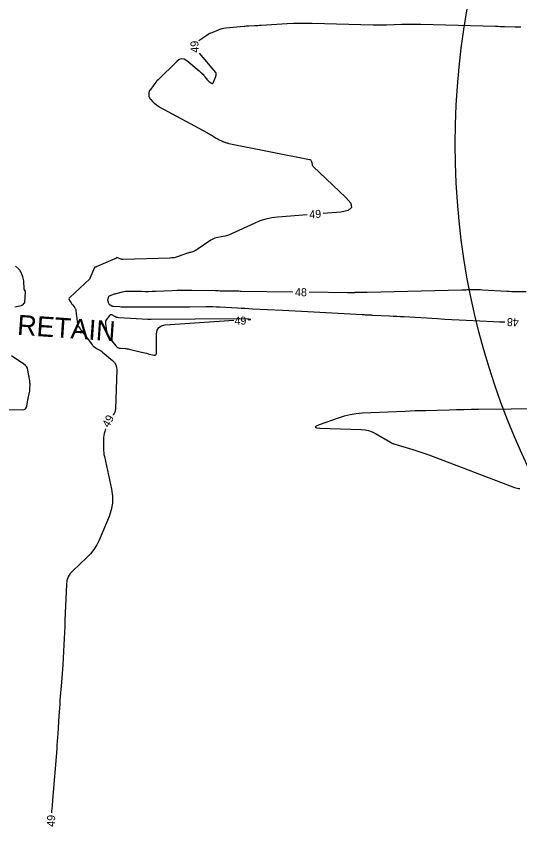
# Model space of a CAD drawing. Extents: x 2384780 to 2405861, y 547869 to 573706.
# Drawn here: x 2393195.4 to 2393321.1, y 552409.8 to 552612.6 of the extents above; entities that cross this region are included whole.
import ezdxf

# ---------------------------------------------------------------- set-up
doc = ezdxf.new("R2010")
doc.units = 0
for name, color, linetype in [('Breaklines', 7, 'Continuous'), ('Old_Level_60', 7, 'Continuous'), ('Old_Level_63', 7, 'Continuous')]:
    doc.layers.add(name, color=color, linetype=linetype)

msp = doc.modelspace()

# ---------------------------------------------------------------- linework, layer by layer
at = {"layer": 'Old_Level_60'}
for points in [[(2393321.38025, 552609.86375), (2393320.64875, 552609.865), (2393319.91725, 552609.879), (2393317.2995, 552609.95075), (2393316.7385, 552609.966), (2393316.1775, 552609.9815), (2393315.61675, 552609.997), (2393315.05575, 552610.01225), (2393296.398, 552610.52425), (2393295.218, 552610.547), (2393294.038, 552610.551), (2393292.85825, 552610.536), (2393291.6785, 552610.502), (2393287.825, 552610.36), (2393286.99925, 552610.33625), (2393286.17325, 552610.32575), (2393285.3475, 552610.3285), (2393284.5215, 552610.3445), (2393269.26275, 552610.76325), (2393267.69275, 552610.78925), (2393266.12325, 552610.78075), (2393264.5545, 552610.738), (2393262.986, 552610.661), (2393256.516, 552610.27225), (2393256.09225, 552610.2475), (2393255.66825, 552610.22375), (2393255.2445, 552610.20125), (2393254.8205, 552610.18), (2393253.43525, 552610.1125), (2393253.1385, 552610.09625), (2393252.842, 552610.077), (2393252.54575, 552610.0545), (2393252.24975, 552610.029), (2393247.69475, 552609.60975), (2393247.19275, 552609.54425), (2393246.7, 552609.44125), (2393246.21675, 552609.3005), (2393245.743, 552609.122), (2393244.2105, 552608.47775), (2393243.88625, 552608.332), (2393243.57025, 552608.171), (2393243.2625, 552607.99475), (2393242.963, 552607.80325), (2393240.95475, 552606.44925)], [(2393241.049, 552603.351), (2393245.09825, 552598.5335), (2393245.1605, 552598.44325), (2393245.201, 552598.34625), (2393245.21975, 552598.243), (2393245.217, 552598.13325), (2393245.1715, 552597.76425), (2393245.1595, 552597.68575), (2393245.14225, 552597.6085), (2393245.12025, 552597.53275), (2393245.093, 552597.458), (2393244.44075, 552595.82475), (2393244.392, 552595.74), (2393244.33, 552595.6975), (2393244.255, 552595.69725), (2393244.16675, 552595.73875), (2393243.85675, 552595.9435), (2393243.7915, 552595.989), (2393243.729, 552596.0375), (2393243.66875, 552596.089), (2393243.611, 552596.14375), (2393243.3, 552596.454), (2393243.243, 552596.51325), (2393243.189, 552596.57475), (2393243.1375, 552596.6385), (2393243.08875, 552596.70475), (2393242.93425, 552596.92425), (2393242.901, 552596.97125), (2393242.867, 552597.01775), (2393242.83275, 552597.06375), (2393242.79775, 552597.1095), (2393242.515, 552597.47725), (2393242.45325, 552597.55475), (2393242.3885, 552597.63), (2393242.32125, 552597.70275), (2393242.251, 552597.773), (2393241.62425, 552598.38), (2393241.48875, 552598.5085), (2393241.35075, 552598.63425), (2393241.21, 552598.75725), (2393241.067, 552598.8775), (2393237.96925, 552601.428), (2393237.312, 552601.8305), (2393236.668, 552601.945), (2393236.0375, 552601.7715), (2393235.42025, 552601.31025), (2393230.776, 552596.7065), (2393230.48475, 552596.40575), (2393230.20675, 552596.0935), (2393229.942, 552595.77), (2393229.69075, 552595.43525), (2393228.761, 552594.1425), (2393228.66525, 552593.99025), (2393228.59075, 552593.82975), (2393228.53775, 552593.66075), (2393228.506, 552593.48375), (2393228.43725, 552592.888), (2393228.4325, 552592.765), (2393228.447, 552592.646), (2393228.4805, 552592.53075), (2393228.5335, 552592.41975), (2393228.73775, 552592.063), (2393228.7835, 552591.988), (2393228.833, 552591.91575), (2393228.8865, 552591.8465), (2393228.944, 552591.78), (2393229.4145, 552591.26425), (2393229.5175, 552591.156), (2393229.62475, 552591.05225), (2393229.736, 552590.953), (2393229.8515, 552590.85825), (2393230.37425, 552590.4475), (2393230.43975, 552590.39675), (2393230.50575, 552590.34675), (2393230.57225, 552590.2975), (2393230.6395, 552590.24925), (2393230.86, 552590.0925), (2393230.90775, 552590.05975), (2393230.9565, 552590.0285), (2393231.006, 552589.99875), (2393231.0565, 552589.97025), (2393243.0935, 552583.46025), (2393243.3925, 552583.29525), (2393243.68875, 552583.1255), (2393243.982, 552582.951), (2393244.27225, 552582.7715), (2393245.26525, 552582.14625), (2393245.4445, 552582.03675), (2393245.62625, 552581.932), (2393245.81075, 552581.832), (2393245.998, 552581.737), (2393246.61375, 552581.43425), (2393246.74675, 552581.37175), (2393246.8815, 552581.3135), (2393247.01825, 552581.26), (2393247.15675, 552581.21125), (2393247.856, 552580.97725), (2393248.0065, 552580.9295), (2393248.15825, 552580.8865), (2393248.3115, 552580.8485), (2393248.46575, 552580.81525)], [(2393248.46575, 552580.81525), (2393268.56875, 552576.81575), (2393268.768, 552576.7495), (2393268.92275, 552576.639), (2393269.03325, 552576.48425), (2393269.0995, 552576.28525), (2393269.2435, 552575.5625), (2393269.28475, 552575.4135), (2393269.347, 552575.276), (2393269.43025, 552575.15), (2393269.5345, 552575.0355), (2393277.67475, 552567.32475), (2393278.9015, 552565.8555), (2393279.0935, 552564.752), (2393278.2505, 552564.0145), (2393276.37275, 552563.643), (2393271.99075, 552563.298)], [(2393268.003, 552562.984), (2393260.713, 552562.41025), (2393259.165, 552562.219), (2393257.653, 552561.892), (2393256.177, 552561.429), (2393254.73675, 552560.83025), (2393249.07825, 552558.17775), (2393248.58375, 552557.96425), (2393248.079, 552557.783), (2393247.56375, 552557.63375), (2393247.038, 552557.5165), (2393245.304, 552557.18625), (2393244.94, 552557.09725), (2393244.591, 552556.9725), (2393244.25725, 552556.8115), (2393243.93825, 552556.61475), (2393240.54225, 552554.26975), (2393240.327, 552554.1325), (2393240.10375, 552554.01225), (2393239.872, 552553.909), (2393239.63175, 552553.8225), (2393238.834, 552553.56775), (2393238.66325, 552553.51275), (2393238.49275, 552553.4565), (2393238.32275, 552553.3995), (2393238.153, 552553.3415), (2393235.7905, 552552.525), (2393235.28075, 552552.37), (2393234.7635, 552552.255), (2393234.239, 552552.18), (2393233.70725, 552552.145), (2393222.003, 552551.81725), (2393221.81775, 552551.82175), (2393221.636, 552551.846), (2393221.45825, 552551.88975), (2393221.284, 552551.95325), (2393220.50425, 552552.28475), (2393220.49375, 552552.28775), (2393220.48675, 552552.286), (2393220.48325, 552552.27975), (2393220.483, 552552.26875), (2393220.48825, 552552.2255), (2393220.48825, 552552.217), (2393220.48575, 552552.20975), (2393220.481, 552552.2035), (2393220.47375, 552552.19875), (2393220.1905, 552552.059), (2393220.1295, 552552.0295), (2393220.06825, 552552.00075), (2393220.00675, 552551.9725), (2393219.94475, 552551.94525), (2393215.31575, 552549.93425), (2393215.2755, 552549.918), (2393215.23475, 552549.90375), (2393215.19325, 552549.8915), (2393215.151, 552549.88125), (2393215.01225, 552549.8515), (2393214.98475, 552549.8425), (2393214.9615, 552549.828), (2393214.94275, 552549.80825), (2393214.92825, 552549.783), (2393213.719, 552547.043), (2393213.719, 552547.04275), (2393213.71875, 552547.0425), (2393213.71875, 552547.04225), (2393213.7185, 552547.042), (2393213.71825, 552547.041), (2393213.71825, 552547.041), (2393213.71825, 552547.04075), (2393213.71825, 552547.0405), (2393213.718, 552547.04025), (2393213.71525, 552547.01325), (2393213.71425, 552547.0075), (2393213.71225, 552547.0025), (2393213.70925, 552546.99775), (2393213.7055, 552546.9935), (2393208.70075, 552542.2645), (2393208.5685, 552542.0995), (2393208.513, 552541.927), (2393208.534, 552541.747), (2393208.632, 552541.5595), (2393209.07675, 552540.93475), (2393209.173, 552540.8015), (2393209.2705, 552540.66925), (2393209.36975, 552540.53825), (2393209.47025, 552540.40825), (2393209.99425, 552539.7395), (2393210.09525, 552539.59175), (2393210.17325, 552539.43425), (2393210.22875, 552539.2675), (2393210.2615, 552539.0915), (2393210.6715, 552535.6045), (2393210.7055, 552535.42175), (2393210.763, 552535.2485), (2393210.844, 552535.08525), (2393210.9485, 552534.9315), (2393211.329, 552534.4455), (2393211.41025, 552534.341), (2393211.4905, 552534.236), (2393211.5705, 552534.1305), (2393211.6495, 552534.0245)], [(2393194.9885, 552539.97625), (2393196.63025, 552540.31925), (2393196.75375, 552540.35425), (2393196.86825, 552540.40575), (2393196.974, 552540.47375), (2393197.0705, 552540.55825), (2393197.37175, 552540.8615), (2393197.429, 552540.92975), (2393197.4715, 552541.0045), (2393197.4995, 552541.086), (2393197.51275, 552541.174), (2393197.6745, 552543.688), (2393197.67325, 552543.765), (2393197.659, 552543.838), (2393197.632, 552543.9075), (2393197.592, 552543.97325), (2393197.441, 552544.182), (2393197.412, 552544.228), (2393197.39025, 552544.2765), (2393197.37575, 552544.32775), (2393197.368, 552544.3815), (2393197.216, 552546.468), (2393197.178, 552546.79475), (2393197.11275, 552547.115), (2393197.02, 552547.428), (2393196.8995, 552547.73425), (2393196.4615, 552548.72375), (2393196.358, 552548.929), (2393196.23575, 552549.12075), (2393196.09475, 552549.29925), (2393195.93475, 552549.46425), (2393195.21125, 552550.14075)], [(2393264.4655, 552543.65775), (2393251.55525, 552543.83425), (2393251.2625, 552543.83825), (2393250.9695, 552543.84225), (2393250.67675, 552543.84625), (2393250.384, 552543.85025), (2393249.42725, 552543.8635), (2393249.2225, 552543.86625), (2393249.0175, 552543.8695), (2393248.8125, 552543.873), (2393248.6075, 552543.87675), (2393246.6775, 552543.9135), (2393246.26375, 552543.92125), (2393245.85025, 552543.92875), (2393245.4365, 552543.93625), (2393245.023, 552543.9435), (2393239.246, 552544.0445), (2393238.00825, 552544.05675), (2393236.77075, 552544.05025), (2393235.5335, 552544.025), (2393234.29625, 552543.98125), (2393230.12325, 552543.802), (2393229.259, 552543.77175), (2393228.39475, 552543.755), (2393227.53025, 552543.75225), (2393226.66575, 552543.76275), (2393223.50975, 552543.82675), (2393223.072, 552543.821), (2393222.63775, 552543.78525), (2393222.20675, 552543.7195), (2393221.7795, 552543.62425), (2393220.2095, 552543.21775), (2393220.00225, 552543.16125), (2393219.7965, 552543.09975), (2393219.5925, 552543.03325), (2393219.39, 552542.962), (2393218.723, 552542.71725), (2393218.59675, 552542.656), (2393218.493, 552542.57275), (2393218.41125, 552542.4675), (2393218.35175, 552542.34025), (2393218.194, 552541.889), (2393218.16875, 552541.7925), (2393218.16075, 552541.696), (2393218.16975, 552541.5995), (2393218.19625, 552541.50325)], [(2393322.712, 552543.7), (2393320.1195, 552543.7275), (2393319.564, 552543.7365), (2393319.009, 552543.7525), (2393318.454, 552543.775), (2393317.89925, 552543.8045), (2393311.816, 552544.163), (2393311.303, 552544.18825), (2393310.79, 552544.20375), (2393310.27675, 552544.2095), (2393309.7635, 552544.2055), (2393308.086, 552544.176), (2393307.7265, 552544.1695), (2393307.367, 552544.16225), (2393307.0075, 552544.1545), (2393306.64825, 552544.146), (2393282.9845, 552543.57175), (2393282.873, 552543.56925), (2393282.7615, 552543.56775), (2393282.65, 552543.56675), (2393282.5385, 552543.5665), (2393282.174, 552543.56725), (2393282.096, 552543.567), (2393282.01775, 552543.56625), (2393281.93975, 552543.565), (2393281.86175, 552543.563), (2393280.40025, 552543.522), (2393280.3335, 552543.52025), (2393280.267, 552543.51825), (2393280.2005, 552543.5165), (2393280.134, 552543.515), (2393279.9165, 552543.5095), (2393279.87, 552543.50825), (2393279.8235, 552543.507), (2393279.777, 552543.50575), (2393279.73025, 552543.5045), (2393278.83925, 552543.478), (2393278.64825, 552543.47325), (2393278.45725, 552543.47075), (2393278.26625, 552543.47025), (2393278.07525, 552543.47175), (2393268.465, 552543.60325)], [(2393218.19625, 552541.50325), (2393218.424, 552540.875), (2393218.4835, 552540.74575), (2393218.5625, 552540.633), (2393218.66125, 552540.537), (2393218.77925, 552540.4575), (2393219.19675, 552540.225), (2393219.28775, 552540.18075), (2393219.382, 552540.14725), (2393219.47925, 552540.12475), (2393219.58, 552540.11325), (2393221.213, 552540.01525), (2393221.563, 552539.997), (2393221.913, 552539.984), (2393222.2635, 552539.976), (2393222.61375, 552539.9735), (2393233.60575, 552539.97725), (2393234.85725, 552539.979), (2393236.109, 552539.98325), (2393237.3605, 552539.99025), (2393238.61225, 552540), (2393242.70075, 552540.036), (2393243.5765, 552540.0365), (2393244.45225, 552540.02275), (2393245.3275, 552539.99475), (2393246.20225, 552539.95225), (2393250.58275, 552539.70375), (2393251.5215, 552539.6515), (2393252.46025, 552539.601), (2393253.39925, 552539.55225), (2393254.33825, 552539.505), (2393261.81075, 552539.13775), (2393263.41175, 552539.05775), (2393265.01275, 552538.975), (2393266.61375, 552538.8895), (2393268.2145, 552538.8015), (2393281.75775, 552538.044), (2393282.01075, 552538.03), (2393282.26375, 552538.0165), (2393282.5165, 552538.0035), (2393282.7695, 552537.99075), (2393283.596, 552537.9505), (2393283.773, 552537.94175), (2393283.95025, 552537.9335), (2393284.12725, 552537.925), (2393284.30425, 552537.91675), (2393288.55475, 552537.72), (2393289.46525, 552537.67625), (2393290.376, 552537.6295), (2393291.28625, 552537.57975), (2393292.1965, 552537.527), (2393300.55925, 552537.028), (2393302.35125, 552536.92375), (2393304.14375, 552536.8255), (2393305.9365, 552536.733), (2393307.72975, 552536.64625), (2393314.5415, 552536.32725), (2393316.00125, 552536.26), (2393317.36625, 552536.19925)], [(2393253.2655, 552536.75), (2393253.53175, 552536.767), (2393253.8565, 552536.7935), (2393253.9645, 552536.81875), (2393253.85625, 552536.84225), (2393253.531, 552536.86425), (2393251.122, 552536.98275), (2393251.1135, 552536.98325), (2393251.10525, 552536.9835), (2393251.097, 552536.984), (2393251.0885, 552536.9845), (2393251.06125, 552536.986), (2393251.0555, 552536.98625), (2393251.0495, 552536.9865), (2393251.04375, 552536.9865), (2393251.03775, 552536.9865), (2393229.08225, 552536.7935), (2393228.99525, 552536.79275), (2393228.9085, 552536.79225), (2393228.82175, 552536.792), (2393228.735, 552536.79175), (2393228.45125, 552536.79175), (2393228.3905, 552536.79225), (2393228.32975, 552536.7935), (2393228.26925, 552536.79575), (2393228.2085, 552536.799), (2393220.9755, 552537.23275), (2393220.71325, 552537.26275), (2393220.45925, 552537.3215), (2393220.2135, 552537.40875), (2393219.97625, 552537.52425), (2393219.2145, 552537.9485), (2393219.0575, 552538.0095), (2393218.9135, 552538.01025), (2393218.78225, 552537.95075), (2393218.664, 552537.83125), (2393217.8905, 552536.7985), (2393217.7505, 552536.5705), (2393217.662, 552536.32975), (2393217.625, 552536.07575), (2393217.6395, 552535.80875)], [(2393217.6395, 552535.80875), (2393217.92575, 552533.8635), (2393218.03775, 552533.34425), (2393218.21625, 552532.85475), (2393218.4615, 552532.395), (2393218.77325, 552531.965), (2393220.233, 552530.2085), (2393220.47625, 552529.9665), (2393220.7515, 552529.7875), (2393221.0585, 552529.67175), (2393221.3975, 552529.61875), (2393222.55725, 552529.54925), (2393222.805, 552529.529), (2393223.051, 552529.498), (2393223.2955, 552529.456), (2393223.5385, 552529.40325), (2393226.606, 552528.667), (2393227.03725, 552528.56375), (2393227.46875, 552528.46125), (2393227.9005, 552528.35925), (2393228.33225, 552528.258), (2393229.743, 552527.92825), (2393230.00825, 552527.90525), (2393230.1985, 552527.9775), (2393230.3145, 552528.145), (2393230.35575, 552528.40775), (2393230.4185, 552533.2355), (2393230.55925, 552534.1495), (2393230.95475, 552534.8225), (2393231.60475, 552535.25475), (2393232.50975, 552535.446), (2393249.65825, 552536.623)], [(2393211.6495, 552534.0245), (2393214.29, 552530.46425), (2393214.3795, 552530.35225), (2393214.47675, 552530.2475), (2393214.58125, 552530.1505), (2393214.6935, 552530.06075), (2393215.07175, 552529.78025), (2393215.154, 552529.72175), (2393215.238, 552529.66625), (2393215.32375, 552529.61375), (2393215.41175, 552529.56425), (2393216.386, 552529.039), (2393216.437, 552529.01), (2393216.4865, 552528.97825), (2393216.5345, 552528.94425), (2393216.5805, 552528.908), (2393216.729, 552528.785), (2393216.76075, 552528.75875), (2393216.7925, 552528.73225), (2393216.824, 552528.70575), (2393216.8555, 552528.67925), (2393219.397, 552526.5305), (2393219.8705, 552526.03875), (2393220.202, 552525.4835), (2393220.391, 552524.8655), (2393220.43775, 552524.18425), (2393220.10575, 552514.45275), (2393220.05975, 552514.0555), (2393219.95, 552513.6835), (2393219.77625, 552513.3365), (2393219.53875, 552513.015), (2393219.504, 552512.97525)], [(2393187.18075, 552514.33475), (2393196.9265, 552514.235), (2393197.33825, 552514.2875), (2393197.65375, 552514.45475), (2393197.8735, 552514.7365), (2393197.99675, 552515.13275), (2393198.25875, 552516.709), (2393198.306, 552516.97875), (2393198.358, 552517.24775), (2393198.41475, 552517.5155), (2393198.47625, 552517.7825), (2393198.6845, 552518.653), (2393198.72375, 552518.84025), (2393198.7525, 552519.02875), (2393198.77075, 552519.2185), (2393198.7785, 552519.40975), (2393198.7945, 552520.734), (2393198.791, 552521.017), (2393198.7735, 552521.299), (2393198.74225, 552521.57975), (2393198.697, 552521.8595), (2393198.26875, 552524.15225), (2393198.136, 552524.61625), (2393197.9215, 552525.02575), (2393197.625, 552525.38025), (2393197.247, 552525.68025), (2393194.13325, 552527.70525)], [(2393327.089, 552514.51925), (2393310.77375, 552514.31875), (2393308.9525, 552514.293), (2393307.1315, 552514.261), (2393305.3105, 552514.22225), (2393303.48975, 552514.17725), (2393297.54225, 552514.0195), (2393296.26775, 552513.983), (2393294.9935, 552513.94075), (2393293.7195, 552513.89325), (2393292.44575, 552513.8405), (2393281.76, 552513.373), (2393280.224, 552513.2475), (2393278.71075, 552513.0065), (2393277.22075, 552512.65), (2393275.75375, 552512.178), (2393270.99875, 552510.44725), (2393270.24275, 552510.11875), (2393270.0125, 552509.8755), (2393270.30775, 552509.7175), (2393271.12875, 552509.64425)], [(2393217.6625, 552509.5065), (2393217.45225, 552508.8045), (2393217.3275, 552508.3265), (2393217.23775, 552507.84325), (2393217.18275, 552507.355), (2393217.16275, 552506.86125), (2393217.151, 552504.55175), (2393217.162, 552504.0585), (2393217.20025, 552503.56775), (2393217.2655, 552503.08025), (2393217.35825, 552502.59525), (2393219.158, 552494.4005), (2393219.40775, 552492.65725), (2393219.3855, 552490.939), (2393219.0915, 552489.246), (2393218.5255, 552487.57825), (2393216.032, 552481.69725), (2393215.43975, 552480.4775), (2393214.73125, 552479.339), (2393213.90675, 552478.28125), (2393212.96625, 552477.30475), (2393209.47425, 552474.03125), (2393208.81425, 552473.2895), (2393208.33075, 552472.46675), (2393208.0235, 552471.56325), (2393207.89275, 552470.579), (2393207.5215, 552461.6525), (2393207.455, 552460.11575), (2393207.3835, 552458.579), (2393207.30725, 552457.04275), (2393207.22575, 552455.5065), (2393206.95175, 552450.489), (2393206.88925, 552449.41425), (2393206.81925, 552448.33975), (2393206.74175, 552447.266), (2393206.65675, 552446.1925), (2393206.2795, 552441.6375), (2393206.20125, 552440.66125), (2393206.128, 552439.6845), (2393206.06025, 552438.7075), (2393205.9975, 552437.73025), (2393205.72525, 552433.3015), (2393205.6645, 552432.35275), (2393205.59875, 552431.40425), (2393205.528, 552430.45625), (2393205.4525, 552429.5085), (2393204.396, 552416.67925), (2393204.2855, 552415.2875), (2393204.18325, 552413.89525), (2393204.15675, 552413.504)], [(2393271.12875, 552509.64425), (2393281.505, 552509.352), (2393282.4505, 552509.26675), (2393283.362, 552509.06525), (2393284.23975, 552508.7475), (2393285.084, 552508.31375), (2393288.77725, 552506.11725), (2393288.86175, 552506.06875), (2393288.94725, 552506.0225), (2393289.034, 552505.97875), (2393289.122, 552505.9375), (2393289.41175, 552505.80625), (2393289.47425, 552505.77925), (2393289.53775, 552505.7545), (2393289.60175, 552505.732), (2393289.66675, 552505.7115), (2393294.40775, 552504.316), (2393295.4205, 552504.007), (2393296.4265, 552503.67875), (2393297.42575, 552503.33075), (2393298.41875, 552502.96325), (2393319.767, 552494.8235), (2393320.10375, 552494.713), (2393320.446, 552494.63575), (2393320.7945, 552494.59175), (2393321.1485, 552494.581)]]:
    msp.add_lwpolyline(points, dxfattribs=at)
at = {"layer": 'Old_Level_63'}
msp.add_circle((2393492.91434, 552580.66252), 187.93516, dxfattribs=at)

# ---------------------------------------------------------------- texts
at = {"layer": 'Breaklines'}
msp.add_text('RETAIN', height=5, rotation=356.0679889, dxfattribs=at).set_placement((2393195.488, 552533.01))
at = {"layer": 'Old_Level_60'}
for s, rotation, p in [('49', 91.7400583, (2393240.92425, 552603.5035)), ('49', 4.5014472, (2393268.59975, 552562.028)), ('48', 359.2169083, (2393264.948, 552542.65125)), ('49', 2.0158917, (2393249.88475, 552535.4445)), ('48', 177.5864139, (2393320.909, 552537.04925)), ('49', 62.0354861, (2393218.45875, 552509.634)), ('49', 86.448825, (2393204.934, 552409.96875))]:
    msp.add_text(s, height=2, rotation=rotation, dxfattribs=at).set_placement(p)

doc.saveas('drawing.dxf')
